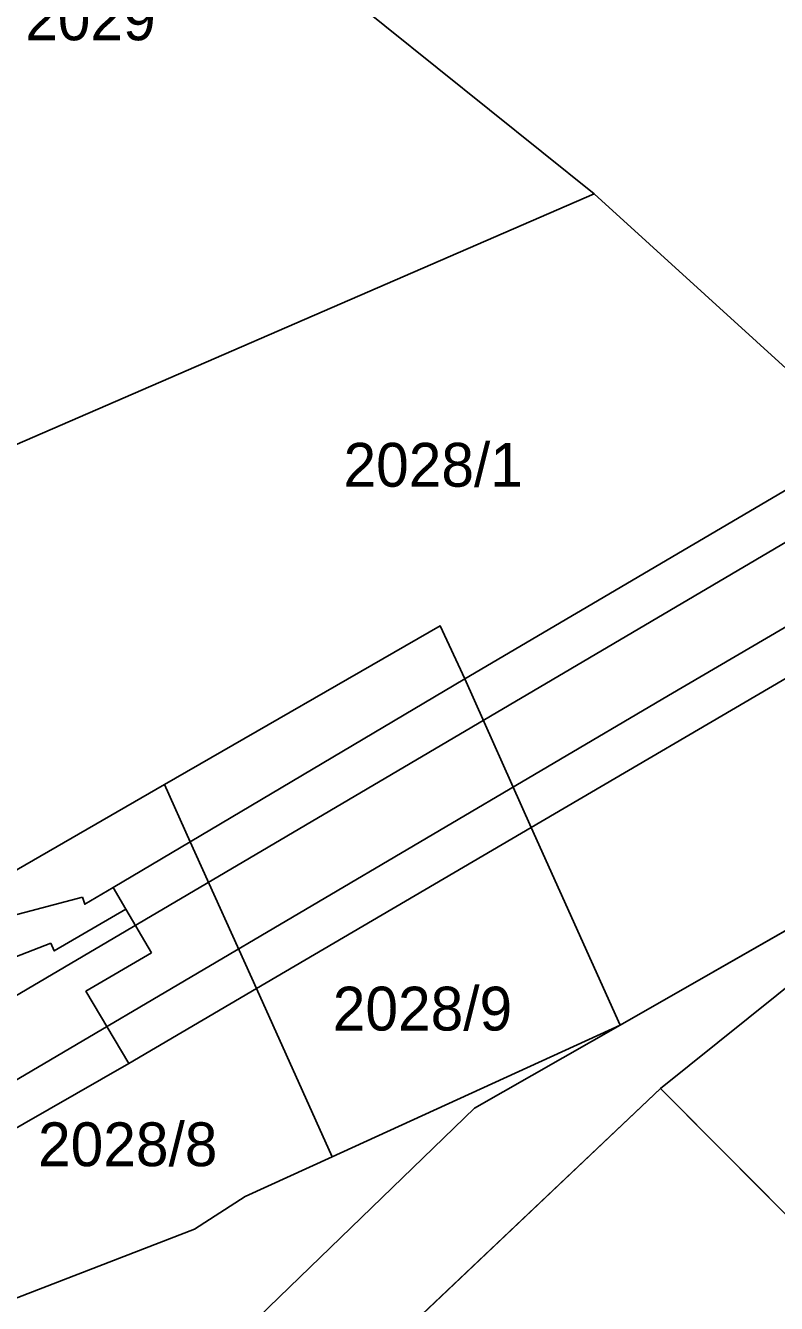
# Model space of a CAD drawing. Extents: x -263423 to -261326, y -1240067 to -1237864.
# Drawn here: x -262323.8 to -262289.6, y -1239580.3 to -1239522 of the extents above; entities that cross this region are included whole.
import ezdxf

# ---------------------------------------------------------------- set-up
doc = ezdxf.new("R2010")
doc.units = 0
for name, color, linetype in [('body_kn', 7, 'Continuous'), ('kladpar_druhypozemkov', 7, 'Continuous'), ('kladpar_hranice', 7, 'Continuous'), ('kladpar_parcelnecisla', 7, 'Continuous'), ('kladpar_plochy', 7, 'Continuous'), ('linie', 7, 'Continuous'), ('zappar_hrandruhpozemk', 7, 'Continuous')]:
    doc.layers.add(name, color=color, linetype=linetype)

msp = doc.modelspace()

# ---------------------------------------------------------------- linework, layer by layer
at = {"layer": 'body_kn'}
for p, q in [((-262297.9, -1239529.67), (-262297.9, -1239529.67)), ((-262297.9, -1239529.67), (-262297.9, -1239529.67)), ((-262304.93, -1239549.37), (-262304.93, -1239549.37)), ((-262303.8, -1239551.79), (-262303.8, -1239551.79)), ((-262303.8, -1239551.79), (-262303.8, -1239551.79)), ((-262294.51, -1239552.55), (-262294.51, -1239552.55)), ((-262317.5, -1239556.62), (-262317.5, -1239556.62)), ((-262300.78, -1239558.58), (-262300.78, -1239558.58)), ((-262300.78, -1239558.58), (-262300.78, -1239558.58)), ((-262316.33, -1239559.23), (-262316.33, -1239559.23)), ((-262316.33, -1239559.23), (-262316.33, -1239559.23)), ((-262319.84, -1239561.32), (-262319.84, -1239561.32)), ((-262321.25, -1239561.75), (-262321.25, -1239561.75)), ((-262321.14, -1239562.08), (-262321.14, -1239562.08)), ((-262319.26, -1239562.31), (-262319.26, -1239562.31)), ((-262319.26, -1239562.31), (-262319.26, -1239562.31)), ((-262322.69, -1239563.85), (-262322.69, -1239563.85)), ((-262322.53, -1239564.21), (-262322.53, -1239564.21)), ((-262318.1, -1239564.29), (-262318.1, -1239564.29)), ((-262321.09, -1239566.05), (-262321.09, -1239566.05)), ((-262313.31, -1239565.93), (-262313.31, -1239565.93)), ((-262313.31, -1239565.93), (-262313.31, -1239565.93)), ((-262296.72, -1239567.59), (-262296.72, -1239567.59)), ((-262319.13, -1239569.34), (-262319.13, -1239569.34)), ((-262294.88, -1239570.48), (-262294.88, -1239570.48)), ((-262294.88, -1239570.48), (-262294.88, -1239570.48)), ((-262303.37, -1239571.39), (-262303.37, -1239571.39)), ((-262309.86, -1239573.6), (-262309.86, -1239573.6)), ((-262309.86, -1239573.6), (-262309.86, -1239573.6)), ((-262313.83, -1239575.41), (-262313.83, -1239575.41)), ((-262316.13, -1239576.9), (-262316.13, -1239576.9))]:
    msp.add_line(p, q, dxfattribs=at)
at = {"layer": 'kladpar_druhypozemkov'}
for p, q in [((-262304.5, -1239540.92), (-262304.5, -1239540.92)), ((-262304.02, -1239566.05), (-262304.02, -1239566.05)), ((-262316.89, -1239572.08), (-262316.89, -1239572.08))]:
    msp.add_line(p, q, dxfattribs=at)
at = {"layer": 'kladpar_hranice'}
for points in [[(-262297.9, -1239529.67), (-262328.83, -1239543.08), (-262328.25, -1239534.51), (-262329.74, -1239522.69), (-262331.52, -1239516.64), (-262334.12, -1239508.49), (-262337.81, -1239501.91), (-262339.12, -1239500.08), (-262340.45, -1239498.23), (-262342.05, -1239495.82), (-262345.75, -1239491.4), (-262339.57, -1239496.95), (-262336.32, -1239499.73), (-262331.53, -1239502.79), (-262321.77, -1239510.49), (-262297.9, -1239529.67)], [(-262283.16, -1239520.7), (-262270.11, -1239532.19), (-262264.16, -1239537.44), (-262258.76, -1239542.19), (-262256.3, -1239544.36), (-262253.31, -1239546.99), (-262268.38, -1239555.82), (-262269.7, -1239555.31), (-262279.7, -1239546.21), (-262285.45, -1239540.99), (-262297.9, -1239529.67), (-262321.77, -1239510.49), (-262331.53, -1239502.79)], [(-262297.9, -1239529.67), (-262285.45, -1239540.99), (-262279.7, -1239546.21), (-262269.7, -1239555.31), (-262271.93, -1239556.78), (-262272.25, -1239556.51), (-262286.97, -1239563.18), (-262287.67, -1239562.42), (-262296.72, -1239567.59), (-262300.78, -1239558.58), (-262303.8, -1239551.79), (-262304.93, -1239549.37), (-262317.5, -1239556.62), (-262331.62, -1239564.76)], [(-262328.83, -1239543.08), (-262297.9, -1239529.67)], [(-262309.86, -1239573.6), (-262313.31, -1239565.93), (-262316.33, -1239559.23), (-262317.5, -1239556.62), (-262304.93, -1239549.37), (-262303.8, -1239551.79), (-262300.78, -1239558.58), (-262296.72, -1239567.59), (-262309.86, -1239573.6)], [(-262331.62, -1239564.76), (-262317.5, -1239556.62), (-262316.33, -1239559.23), (-262313.31, -1239565.93), (-262309.86, -1239573.6), (-262313.83, -1239575.41), (-262316.13, -1239576.9), (-262324.67, -1239580.2), (-262327.51, -1239573.89), (-262330.55, -1239567.13), (-262331.21, -1239565.68), (-262331.38, -1239565.3), (-262331.62, -1239564.76)], [(-262313.68, -1239581.38), (-262303.37, -1239571.39), (-262296.72, -1239567.59), (-262287.67, -1239562.42), (-262286.97, -1239563.18), (-262286.51, -1239563.68), (-262286.26, -1239563.94), (-262286.39, -1239564.13), (-262274.99, -1239575.59), (-262265.75, -1239585.41), (-262266.4, -1239586.03), (-262273.15, -1239592.36), (-262294.88, -1239570.48), (-262312.08, -1239586.78), (-262312.2, -1239586.9), (-262308.4, -1239591.1), (-262308.8, -1239591.3), (-262301.6, -1239598.9), (-262295.1, -1239592.9), (-262285.4, -1239603.2), (-262296.89, -1239613.97), (-262305.39, -1239621.78), (-262312.69, -1239629.2), (-262328.07, -1239604.33)], [(-262324.67, -1239580.2), (-262316.13, -1239576.9), (-262313.83, -1239575.41), (-262309.86, -1239573.6), (-262296.72, -1239567.59), (-262303.37, -1239571.39), (-262313.68, -1239581.38), (-262315.32, -1239583.14), (-262318.16, -1239585.91), (-262321.79, -1239590.72), (-262323.61, -1239594.13), (-262325.34, -1239597.59)], [(-262273.15, -1239592.36), (-262281.95, -1239599.78), (-262285.4, -1239603.2), (-262295.1, -1239592.9), (-262301.6, -1239598.9), (-262308.8, -1239591.3), (-262308.4, -1239591.1), (-262312.2, -1239586.9), (-262312.08, -1239586.78), (-262294.88, -1239570.48), (-262273.15, -1239592.36)]]:
    msp.add_lwpolyline(points, dxfattribs=at)
at = {"layer": 'kladpar_plochy'}
for p, q in [((-262296.72, -1239567.59), (-262287.67, -1239562.42)), ((-262303.37, -1239571.39), (-262296.72, -1239567.59)), ((-262294.88, -1239570.48), (-262312.08, -1239586.78)), ((-262273.15, -1239592.36), (-262294.88, -1239570.48)), ((-262313.68, -1239581.38), (-262303.37, -1239571.39))]:
    msp.add_line(p, q, dxfattribs=at)
for points in [[(-262339.39, -1239475.05), (-262313.57, -1239504.2), (-262300.8, -1239514.92), (-262285.68, -1239520.13), (-262283.16, -1239520.7), (-262270.11, -1239532.19), (-262264.16, -1239537.44), (-262258.76, -1239542.19), (-262256.3, -1239544.36), (-262253.31, -1239546.99), (-262268.38, -1239555.82), (-262269.7, -1239555.31), (-262279.7, -1239546.21), (-262285.45, -1239540.99), (-262297.9, -1239529.67), (-262321.77, -1239510.49), (-262331.53, -1239502.79)], [(-262328.83, -1239543.08), (-262297.9, -1239529.67), (-262285.45, -1239540.99), (-262279.7, -1239546.21), (-262269.7, -1239555.31), (-262271.93, -1239556.78), (-262272.25, -1239556.51), (-262286.97, -1239563.18), (-262287.67, -1239562.42), (-262296.72, -1239567.59), (-262300.78, -1239558.58), (-262303.8, -1239551.79), (-262304.93, -1239549.37), (-262317.5, -1239556.62), (-262331.62, -1239564.76)], [(-262324.67, -1239580.2), (-262316.13, -1239576.9), (-262313.83, -1239575.41), (-262309.86, -1239573.6), (-262296.72, -1239567.59), (-262303.37, -1239571.39), (-262313.68, -1239581.38), (-262315.32, -1239583.14), (-262318.16, -1239585.91), (-262321.79, -1239590.72), (-262323.61, -1239594.13), (-262325.34, -1239597.59)]]:
    msp.add_lwpolyline(points, dxfattribs=at)
for points in [[(-262297.9, -1239529.67), (-262328.83, -1239543.08), (-262328.25, -1239534.51), (-262329.74, -1239522.69), (-262331.52, -1239516.64), (-262334.12, -1239508.49), (-262337.81, -1239501.91), (-262339.12, -1239500.08), (-262340.45, -1239498.23), (-262342.05, -1239495.82), (-262345.75, -1239491.4), (-262339.57, -1239496.95), (-262336.32, -1239499.73), (-262331.53, -1239502.79), (-262321.77, -1239510.49)], [(-262309.86, -1239573.6), (-262313.31, -1239565.93), (-262316.33, -1239559.23), (-262317.5, -1239556.62), (-262304.93, -1239549.37), (-262303.8, -1239551.79), (-262300.78, -1239558.58), (-262296.72, -1239567.59)], [(-262331.62, -1239564.76), (-262317.5, -1239556.62), (-262316.33, -1239559.23), (-262313.31, -1239565.93), (-262309.86, -1239573.6), (-262313.83, -1239575.41), (-262316.13, -1239576.9), (-262324.67, -1239580.2), (-262327.51, -1239573.89), (-262330.55, -1239567.13), (-262331.21, -1239565.68), (-262331.38, -1239565.3)], [(-262273.15, -1239592.36), (-262281.95, -1239599.78), (-262285.4, -1239603.2), (-262295.1, -1239592.9), (-262301.6, -1239598.9), (-262308.8, -1239591.3), (-262308.4, -1239591.1), (-262312.2, -1239586.9), (-262312.08, -1239586.78), (-262294.88, -1239570.48)]]:
    msp.add_lwpolyline(points, close=True, dxfattribs=at)
at = {"layer": 'linie'}
for points in [[(-262335.89, -1239573.08), (-262275.87, -1239537.73), (-262260.37, -1239528.96), (-262253, -1239525.19), (-262246.65, -1239522.13), (-262232.65, -1239515.91), (-262228.93, -1239514.1), (-262225.38, -1239512), (-262209.31, -1239501.52), (-262206.57, -1239499.49), (-262203.72, -1239496.9), (-262203.23, -1239496.44), (-262200.32, -1239492.98), (-262197.88, -1239489.18), (-262195.94, -1239485.1), (-262194.55, -1239480.8), (-262193.73, -1239476.35), (-262193.48, -1239471.84), (-262193.82, -1239467.34), (-262194.39, -1239464.14), (-262195.25, -1239460.49), (-262196.69, -1239454.58), (-262204.3, -1239423.39)], [(-262116.2, -1239445.63), (-262119.81, -1239449.22), (-262123.97, -1239452.16), (-262139.55, -1239461.32), (-262148.4, -1239466.53), (-262180.33, -1239485.31), (-262185.92, -1239488.86), (-262197.57, -1239497.69), (-262204.71, -1239502.79), (-262223.44, -1239514.97), (-262226.99, -1239517.08), (-262230.7, -1239518.88), (-262239.45, -1239522.69), (-262248.47, -1239526.81), (-262257.36, -1239531.22), (-262266.09, -1239535.92), (-262294.51, -1239552.55), (-262333.16, -1239575.34)]]:
    msp.add_lwpolyline(points, dxfattribs=at)
at = {"layer": 'zappar_hrandruhpozemk'}
for p, q in [((-262303.8, -1239551.79), (-262285.45, -1239540.99)), ((-262300.78, -1239558.58), (-262279.7, -1239546.21)), ((-262316.33, -1239559.23), (-262303.8, -1239551.79)), ((-262313.31, -1239565.93), (-262300.78, -1239558.58)), ((-262324.41, -1239562.59), (-262321.25, -1239561.75)), ((-262319.26, -1239562.31), (-262318.1, -1239564.29)), ((-262329.54, -1239566.54), (-262322.69, -1239563.85)), ((-262294.88, -1239570.48), (-262286.96, -1239564.12)), ((-262325.99, -1239573.28), (-262319.13, -1239569.34))]:
    msp.add_line(p, q, dxfattribs=at)
for points in [[(-262321.25, -1239561.75), (-262321.14, -1239562.08), (-262319.84, -1239561.32), (-262316.33, -1239559.23)], [(-262322.69, -1239563.85), (-262322.53, -1239564.21), (-262319.26, -1239562.31), (-262319.84, -1239561.32)], [(-262318.1, -1239564.29), (-262321.09, -1239566.05), (-262319.13, -1239569.34), (-262313.31, -1239565.93)]]:
    msp.add_lwpolyline(points, dxfattribs=at)

# ---------------------------------------------------------------- texts
at = {"layer": 'kladpar_parcelnecisla'}
for s, p in [('2029', (-262323.855, -1239522.66)), ('2028/1', (-262309.337, -1239543.03)), ('2028/9', (-262309.826, -1239567.84)), ('2028/8', (-262323.27, -1239574.03))]:
    msp.add_text(s, height=2, dxfattribs=at).set_placement(p)

doc.saveas('drawing.dxf')
